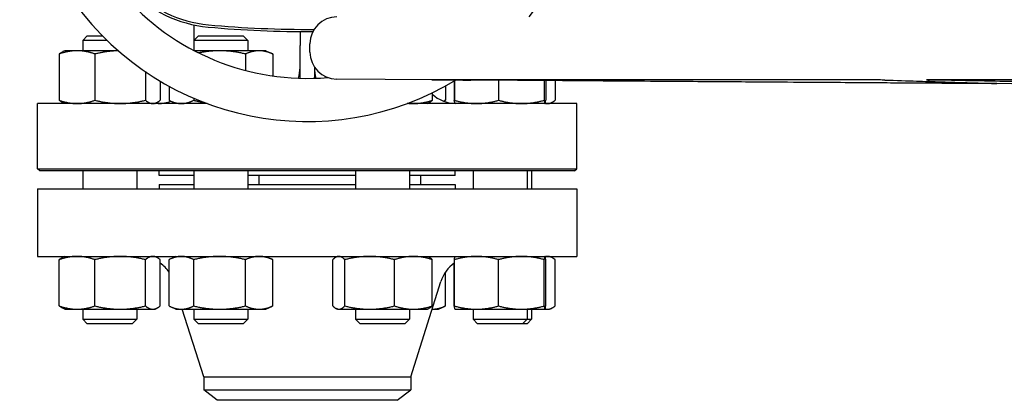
# Model space of a CAD drawing. Header units: inches. Extents: x 5 to 1128, y -85 to 748.
# Tile 487 of 656: x 596 to 609, y 374 to 379. Entities that reach past the tile are written whole.
import ezdxf

# ---------------------------------------------------------------- set-up
doc = ezdxf.new("R2010")
doc.units = ezdxf.units.IN
doc.header["$LTSCALE"] = 32
doc.header["$MEASUREMENT"] = 0
doc.layers.add('Visible (ANSI)', color=7, linetype='Continuous', lineweight=30)

msp = doc.modelspace()

# ---------------------------------------------------------------- linework, layer by layer
at = {"layer": 'Visible (ANSI)'}
for p, q in [((598.14333, 378.90498), (598.14333, 379.11907)), ((596.65883, 378.96617), (596.59633, 378.90367)), ((596.65883, 378.96617), (596.8714, 378.96617)), ((598.20452, 378.96617), (598.14202, 378.90367)), ((598.20452, 378.96617), (598.82952, 378.96617)), ((598.82952, 378.96617), (598.89202, 378.90367)), ((599.61813, 379.0265), (599.61813, 378.83117)), ((596.93448, 378.90367), (596.59633, 378.90367)), ((596.59633, 378.90367), (596.59633, 378.76017)), ((598.89202, 378.90367), (598.14202, 378.90367)), ((598.14202, 378.90367), (598.14202, 378.76355)), ((598.89202, 378.90367), (598.89202, 378.76017)), ((599.61813, 378.37764), (599.61813, 378.83117)), ((599.75713, 378.73987), (599.75713, 378.85787)), ((596.26925, 378.71508), (596.26925, 378.07126)), ((596.34633, 378.76017), (596.3191, 378.74747)), ((596.51712, 378.76017), (596.34633, 378.76017)), ((597.09064, 378.76017), (596.51712, 378.76017)), ((596.76499, 378.71508), (596.76499, 378.07126)), ((598.49942, 378.76017), (598.1485, 378.76017)), ((599.04927, 378.76017), (598.49942, 378.76017)), ((598.86012, 378.71508), (598.86012, 378.48621)), ((599.14202, 378.76017), (599.04927, 378.76017)), ((599.14202, 378.76017), (599.22744, 378.72034)), ((599.23842, 378.71508), (599.23842, 378.41018)), ((599.81813, 378.53516), (599.81813, 378.37764)), ((597.46707, 378.4697), (597.46707, 378.07126)), ((597.67341, 378.33828), (597.67341, 378.07126)), ((597.79562, 378.26847), (597.79562, 378.07126)), ((609.52063, 378.29886), (600.12846, 378.36588)), ((607.06967, 378.35673), (601.45119, 378.35673)), ((601.64065, 378.26847), (601.64065, 378.07126)), ((601.76286, 378.33828), (601.76286, 378.07126)), ((601.76667, 378.34055), (601.76667, 378.07126)), ((602.38127, 378.3498), (602.38127, 378.07126)), ((603.01618, 378.34527), (603.01618, 378.07126)), ((603.0365, 378.34513), (603.0365, 378.07126)), ((603.16702, 378.3442), (603.16702, 378.07126)), ((617.81657, 378.35673), (608.72568, 378.35673)), ((598.13872, 378.10119), (598.13872, 378.07126)), ((601.45787, 378.17432), (601.45787, 378.07126)), ((598.32619, 378.02617), (595.96813, 378.02617)), ((595.96813, 377.11992), (595.96813, 378.02617)), ((596.34633, 378.02617), (596.3191, 378.03887)), ((597.59633, 378.02617), (597.62355, 378.03887)), ((597.89202, 378.02617), (597.8066, 378.066)), ((603.46813, 378.02617), (601.11007, 378.02617)), ((601.3913, 378.02617), (601.40876, 378.03431)), ((601.61469, 378.05902), (601.62967, 378.066)), ((601.77659, 378.02617), (601.77634, 378.02629)), ((603.02659, 378.02617), (603.02683, 378.02629)), ((603.08994, 378.02617), (603.11716, 378.03887)), ((603.46813, 377.11992), (603.46813, 378.02617)), ((595.96813, 377.11992), (603.46813, 377.11992)), ((595.99938, 377.08867), (595.96813, 377.11992)), ((603.43688, 377.08867), (595.99938, 377.08867)), ((596.59633, 377.08867), (596.59633, 376.84117)), ((597.34633, 377.08867), (597.34633, 376.84117)), ((597.65813, 377.02617), (597.65813, 377.08867)), ((598.14202, 377.02617), (597.65813, 377.02617)), ((598.14202, 377.08867), (598.14202, 376.84117)), ((598.89202, 377.08867), (598.89202, 376.84117)), ((600.3913, 377.02617), (598.89202, 377.02617)), ((599.04496, 377.02617), (599.04496, 376.90117)), ((600.3913, 377.08867), (600.3913, 376.84117)), ((601.1413, 377.08867), (601.1413, 376.84117)), ((601.77813, 377.02617), (601.1413, 377.02617)), ((601.29425, 377.02617), (601.29425, 376.90117)), ((601.77813, 377.02617), (601.77813, 377.08867)), ((602.02659, 377.08867), (602.02659, 376.84117)), ((602.77659, 377.08867), (602.77659, 376.84117)), ((602.83994, 377.08867), (602.83994, 376.84117)), ((603.43688, 377.08867), (603.46813, 377.11992)), ((597.65813, 376.90117), (598.14202, 376.90117)), ((597.65813, 376.90117), (597.65813, 376.84117)), ((598.89202, 376.90117), (600.3913, 376.90117)), ((601.1413, 376.90117), (601.77813, 376.90117)), ((601.77813, 376.90117), (601.77813, 376.84117)), ((595.96813, 376.84117), (603.46813, 376.84117)), ((595.96813, 376.84117), (595.96813, 375.90117)), ((603.46813, 376.84117), (603.46813, 375.90117)), ((595.96813, 375.90117), (603.46813, 375.90117)), ((596.26925, 375.21226), (596.26925, 375.85608)), ((596.34633, 375.90117), (596.3191, 375.88847)), ((596.76499, 375.21226), (596.76499, 375.85608)), ((597.46707, 375.21226), (597.46707, 375.85608)), ((597.59633, 375.90117), (597.62355, 375.88847)), ((597.67341, 375.21226), (597.67341, 375.85608)), ((597.79562, 375.21226), (597.79562, 375.85608)), ((597.89202, 375.90117), (597.8066, 375.86134)), ((598.13872, 375.21226), (598.13872, 375.85608)), ((598.86012, 375.21226), (598.86012, 375.85608)), ((599.14202, 375.90117), (599.22744, 375.86134)), ((599.23842, 375.21226), (599.23842, 375.85608)), ((600.07474, 375.21226), (600.07474, 375.85608)), ((600.1413, 375.90117), (600.12385, 375.89303)), ((600.24183, 375.21226), (600.24183, 375.85608)), ((600.93339, 375.21226), (600.93339, 375.85608)), ((601.3913, 375.90117), (601.40876, 375.89303)), ((601.45787, 375.21226), (601.45787, 375.85608)), ((601.76286, 375.21226), (601.76286, 375.80749)), ((601.76667, 375.21226), (601.76667, 375.85608)), ((601.77659, 375.90117), (601.77634, 375.90105)), ((602.38127, 375.21226), (602.38127, 375.85608)), ((603.01618, 375.21226), (603.01618, 375.85608)), ((603.02659, 375.90117), (603.02683, 375.90105)), ((603.0365, 375.21226), (603.0365, 375.85608)), ((603.08994, 375.90117), (603.11716, 375.88847)), ((603.16702, 375.21226), (603.16702, 375.85608)), ((601.64065, 375.21226), (601.64065, 375.68213)), ((601.15813, 374.22784), (601.57758, 375.55214)), ((596.34633, 375.16717), (596.3191, 375.17987)), ((596.34633, 375.16717), (596.51712, 375.16717)), ((596.51712, 375.16717), (597.11603, 375.16717)), ((596.59633, 375.16717), (596.59633, 375.02867)), ((597.11603, 375.16717), (597.57024, 375.16717)), ((597.34633, 375.16717), (597.34633, 375.02867)), ((597.57024, 375.16717), (597.59633, 375.16717)), ((597.59633, 375.16717), (597.62355, 375.17987)), ((597.89202, 375.16717), (597.8066, 375.207)), ((597.89202, 375.16717), (597.96717, 375.16717)), ((597.96717, 375.16717), (598.49942, 375.16717)), ((598.27813, 374.22784), (597.98061, 375.16717)), ((598.14202, 375.16717), (598.14202, 375.02867)), ((598.49942, 375.16717), (599.04927, 375.16717)), ((598.89202, 375.16717), (598.89202, 375.02867)), ((599.04927, 375.16717), (599.14202, 375.16717)), ((599.14202, 375.16717), (599.22744, 375.207)), ((600.1413, 375.16717), (600.12385, 375.17531)), ((600.1413, 375.16717), (600.15829, 375.16717)), ((600.15829, 375.16717), (600.58761, 375.16717)), ((600.3913, 375.16717), (600.3913, 375.02867)), ((600.58761, 375.16717), (601.19563, 375.16717)), ((601.1413, 375.16717), (601.1413, 375.02867)), ((601.19563, 375.16717), (601.3913, 375.16717)), ((601.3913, 375.16717), (601.40876, 375.17531)), ((601.45565, 375.16717), (601.54425, 375.16717)), ((601.54425, 375.16717), (601.62967, 375.207)), ((601.77659, 375.16717), (601.77634, 375.16729)), ((601.77659, 375.16717), (602.07397, 375.16717)), ((602.02659, 375.16717), (602.02659, 375.02867)), ((602.07397, 375.16717), (602.69872, 375.16717)), ((602.69872, 375.16717), (603.02634, 375.16717)), ((602.77659, 375.16717), (602.77659, 375.02867)), ((602.83994, 375.16717), (602.83994, 375.02867)), ((603.02634, 375.16717), (603.02659, 375.16717)), ((603.02659, 375.16717), (603.02683, 375.16729)), ((603.02659, 375.16717), (603.06385, 375.16717)), ((603.06385, 375.16717), (603.08994, 375.16717)), ((603.08994, 375.16717), (603.11716, 375.17987)), ((596.59633, 375.02867), (597.34633, 375.02867)), ((596.65883, 374.96617), (596.59633, 375.02867)), ((597.28383, 374.96617), (596.65883, 374.96617)), ((597.28383, 374.96617), (597.34633, 375.02867)), ((598.14202, 375.02867), (598.89202, 375.02867)), ((598.20452, 374.96617), (598.14202, 375.02867)), ((598.82952, 374.96617), (598.20452, 374.96617)), ((598.82952, 374.96617), (598.89202, 375.02867)), ((600.3913, 375.02867), (601.1413, 375.02867)), ((600.4538, 374.96617), (600.3913, 375.02867)), ((601.0788, 374.96617), (600.4538, 374.96617)), ((601.0788, 374.96617), (601.1413, 375.02867)), ((602.02659, 375.02867), (602.77659, 375.02867)), ((602.08909, 374.96617), (602.02659, 375.02867)), ((602.71409, 374.96617), (602.08909, 374.96617)), ((602.71409, 374.96617), (602.77659, 375.02867)), ((602.77744, 374.96617), (602.71409, 374.96617)), ((602.77659, 375.02867), (602.83994, 375.02867)), ((602.77744, 374.96617), (602.83994, 375.02867)), ((598.27813, 374.22784), (601.15813, 374.22784)), ((598.27813, 374.22784), (598.27813, 374.04504)), ((601.15813, 374.22784), (601.15813, 374.04504)), ((598.27813, 374.04504), (601.15813, 374.04504)), ((598.46563, 373.90117), (598.27813, 374.04504)), ((600.97063, 373.90117), (601.15813, 374.04504)), ((600.97063, 373.90117), (598.46563, 373.90117))]:
    msp.add_line(p, q, dxfattribs=at)
for centre, radius, start, end in [((599.71813, 381.77617), 4, 320.500258, 301.181133), ((598.49929, 380.81439), 1.73228, 223.442646, 264.744707), ((598.49929, 380.81439), 1.70103, 223.674999, 264.744707), ((599.71813, 381.77617), 3.4, 220.64927, 274.820505), ((600.13113, 378.85787), 0.374, 90, 180), ((599.71813, 394.06554), 15.03937, 264.744704, 270.301395), ((599.71813, 394.06554), 15.00812, 264.744704, 270.36986), ((600.13113, 378.73987), 0.374, 180, 269.591168), ((601.79294, 378.52617), 0.5, 227.922109, 268.065273), ((597.64333, 378.52617), 0.5, 270, 290.884439), ((597.38202, 375.40117), 0.5, 34.18844, 54.353884), ((602.05425, 375.40117), 0.5, 125.10975, 162.425284)]:
    msp.add_arc(centre, radius, start, end, dxfattribs=at)
for points, weights in [([(596.51712, 378.76017), (596.40208, 378.76017), (596.26925, 378.71508)], [1, 1.0379548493, 1]), ([(596.26925, 378.71508), (596.29544, 378.73644), (596.3191, 378.74747)], [1, 1.01762479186, 1.01888101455]), ([(596.76499, 378.71508), (596.63216, 378.76017), (596.51712, 378.76017)], [1, 1.0379548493, 1]), ([(597.09092, 378.75992), (596.93959, 378.75693), (596.76499, 378.71508)], [1.00522875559, 1.03513026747, 1]), ([(598.49942, 378.76017), (598.36083, 378.76017), (598.20789, 378.73)], [1, 1.03121946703, 1.01108027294]), ([(598.86012, 378.71508), (598.66682, 378.76017), (598.49942, 378.76017)], [1, 1.0379548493, 1]), ([(599.04927, 378.76017), (598.96149, 378.76017), (598.86012, 378.71508)], [1, 1.0379548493, 1]), ([(599.23842, 378.71508), (599.13705, 378.76017), (599.04927, 378.76017)], [1, 1.0379548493, 1]), ([(599.22744, 378.72034), (599.23289, 378.7178), (599.23842, 378.71508)], [1.0041550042, 1.00220568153, 1]), ([(608.82649, 378.30529), (607.47816, 378.31363), (601.99261, 378.35262)], [3.22913550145, 2.37560125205, 1.06245079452]), ([(607.75488, 378.35262), (608.99358, 378.31363), (609.29804, 378.30529)], [1.05826131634, 2.36623373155, 3.21640230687]), ([(611.0555, 378.30529), (610.52665, 378.31363), (608.37508, 378.35262)], [3.21640230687, 2.36623373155, 1.05826131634]), ([(596.26925, 378.07126), (596.40208, 378.02617), (596.51712, 378.02617)], [1, 1.0379548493, 1]), ([(596.3191, 378.03887), (596.29544, 378.0499), (596.26925, 378.07126)], [1.01888101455, 1.01762479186, 1]), ([(596.51712, 378.02617), (596.63216, 378.02617), (596.76499, 378.07126)], [1, 1.0379548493, 1]), ([(596.76499, 378.07126), (596.95311, 378.02617), (597.11603, 378.02617)], [1, 1.0379548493, 1]), ([(597.11603, 378.02617), (597.27895, 378.02617), (597.46707, 378.07126)], [1, 1.0379548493, 1]), ([(597.46707, 378.07126), (597.52236, 378.02617), (597.57024, 378.02617)], [1, 1.0379548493, 1]), ([(597.57024, 378.02617), (597.61812, 378.02617), (597.67341, 378.07126)], [1, 1.0379548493, 1]), ([(597.79562, 378.07126), (597.88755, 378.02617), (597.96717, 378.02617)], [1, 1.0379548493, 1]), ([(597.96717, 378.02617), (598.04679, 378.02617), (598.13872, 378.07126)], [1, 1.0379548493, 1]), ([(598.13872, 378.07126), (598.21243, 378.05406), (598.28008, 378.04361)], [1, 1.01414068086, 1.01774469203]), ([(601.12065, 378.03011), (601.15839, 378.02617), (601.19563, 378.02617)], [1.0158829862, 1.0113142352, 1]), ([(601.19563, 378.02617), (601.31733, 378.02617), (601.45787, 378.07126)], [1, 1.0379548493, 1]), ([(601.45787, 378.07126), (601.43189, 378.04509), (601.40876, 378.03431)], [1, 1.02167875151, 1.01859290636]), ([(601.61302, 378.05966), (601.62659, 378.065), (601.64065, 378.07126)], [1.00882601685, 1.00509767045, 1]), ([(601.64065, 378.07126), (601.63512, 378.06854), (601.62967, 378.066)], [1, 1.00220568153, 1.0041550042]), ([(601.76709, 378.06786), (601.76499, 378.06952), (601.76286, 378.07126)], [1.00271336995, 1.00140899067, 1]), ([(601.76286, 378.07126), (601.76485, 378.07058), (601.76684, 378.06991)], [1, 1.00054914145, 1.00108239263]), ([(601.77634, 378.02629), (601.77185, 378.02838), (601.76667, 378.07126)], [1.00365503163, 1.0360296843, 1]), ([(601.76667, 378.07126), (601.93135, 378.02617), (602.07397, 378.02617)], [1, 1.0379548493, 1]), ([(602.07397, 378.02617), (602.21659, 378.02617), (602.38127, 378.07126)], [1, 1.0379548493, 1]), ([(602.38127, 378.07126), (602.55139, 378.02617), (602.69872, 378.02617)], [1, 1.0379548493, 1]), ([(602.69872, 378.02617), (602.84606, 378.02617), (603.01618, 378.07126)], [1, 1.0379548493, 1]), ([(603.01618, 378.07126), (603.02162, 378.02617), (603.02634, 378.02617)], [1, 1.0379548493, 1]), ([(603.02634, 378.02617), (603.03105, 378.02617), (603.0365, 378.07126)], [1, 1.0379548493, 1]), ([(603.0297, 378.03144), (603.04693, 378.02617), (603.06385, 378.02617)], [1.01715177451, 1.01309132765, 1]), ([(603.06385, 378.02617), (603.11173, 378.02617), (603.16702, 378.07126)], [1, 1.0379548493, 1]), ([(596.51712, 375.90117), (596.40208, 375.90117), (596.26925, 375.85608)], [1, 1.0379548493, 1]), ([(596.26925, 375.85608), (596.29544, 375.87744), (596.3191, 375.88847)], [1, 1.01762479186, 1.01888101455]), ([(596.76499, 375.85608), (596.63216, 375.90117), (596.51712, 375.90117)], [1, 1.0379548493, 1]), ([(597.11603, 375.90117), (596.95311, 375.90117), (596.76499, 375.85608)], [1, 1.0379548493, 1]), ([(597.46707, 375.85608), (597.27895, 375.90117), (597.11603, 375.90117)], [1, 1.0379548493, 1]), ([(597.57024, 375.90117), (597.52236, 375.90117), (597.46707, 375.85608)], [1, 1.0379548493, 1]), ([(597.67341, 375.85608), (597.61812, 375.90117), (597.57024, 375.90117)], [1, 1.0379548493, 1]), ([(597.96717, 375.90117), (597.88755, 375.90117), (597.79562, 375.85608)], [1, 1.0379548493, 1]), ([(598.13872, 375.85608), (598.04679, 375.90117), (597.96717, 375.90117)], [1, 1.0379548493, 1]), ([(598.49942, 375.90117), (598.33202, 375.90117), (598.13872, 375.85608)], [1, 1.0379548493, 1]), ([(598.86012, 375.85608), (598.66682, 375.90117), (598.49942, 375.90117)], [1, 1.0379548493, 1]), ([(599.04927, 375.90117), (598.96149, 375.90117), (598.86012, 375.85608)], [1, 1.0379548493, 1]), ([(599.23842, 375.85608), (599.13705, 375.90117), (599.04927, 375.90117)], [1, 1.0379548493, 1]), ([(599.22744, 375.86134), (599.23289, 375.8588), (599.23842, 375.85608)], [1.0041550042, 1.00220568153, 1]), ([(600.15829, 375.90117), (600.11951, 375.90117), (600.07474, 375.85608)], [1, 1.0379548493, 1]), ([(600.24183, 375.85608), (600.19706, 375.90117), (600.15829, 375.90117)], [1, 1.0379548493, 1]), ([(600.58761, 375.90117), (600.42713, 375.90117), (600.24183, 375.85608)], [1, 1.0379548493, 1]), ([(600.93339, 375.85608), (600.74809, 375.90117), (600.58761, 375.90117)], [1, 1.0379548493, 1]), ([(601.19563, 375.90117), (601.07392, 375.90117), (600.93339, 375.85608)], [1, 1.0379548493, 1]), ([(601.45787, 375.85608), (601.31733, 375.90117), (601.19563, 375.90117)], [1, 1.0379548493, 1]), ([(601.40876, 375.89303), (601.43189, 375.88225), (601.45787, 375.85608)], [1.01859290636, 1.02167875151, 1]), ([(602.07397, 375.90117), (601.93135, 375.90117), (601.76667, 375.85608)], [1, 1.0379548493, 1]), ([(601.76667, 375.85608), (601.77185, 375.89896), (601.77634, 375.90105)], [1, 1.0360296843, 1.00365503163]), ([(602.38127, 375.85608), (602.21659, 375.90117), (602.07397, 375.90117)], [1, 1.0379548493, 1]), ([(602.69872, 375.90117), (602.55139, 375.90117), (602.38127, 375.85608)], [1, 1.0379548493, 1]), ([(603.01618, 375.85608), (602.84606, 375.90117), (602.69872, 375.90117)], [1, 1.0379548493, 1]), ([(603.02634, 375.90117), (603.02162, 375.90117), (603.01618, 375.85608)], [1, 1.0379548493, 1]), ([(603.0365, 375.85608), (603.03105, 375.90117), (603.02634, 375.90117)], [1, 1.0379548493, 1]), ([(603.06385, 375.90117), (603.04693, 375.90117), (603.0297, 375.8959)], [1, 1.01309132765, 1.01715177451]), ([(603.16702, 375.85608), (603.11173, 375.90117), (603.06385, 375.90117)], [1, 1.0379548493, 1]), ([(596.3191, 375.17987), (596.29544, 375.1909), (596.26925, 375.21226)], [1.01888101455, 1.01762479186, 1]), ([(596.26925, 375.21226), (596.40208, 375.16717), (596.51712, 375.16717)], [1, 1.0379548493, 1]), ([(596.51712, 375.16717), (596.63216, 375.16717), (596.76499, 375.21226)], [1, 1.0379548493, 1]), ([(596.76499, 375.21226), (596.95311, 375.16717), (597.11603, 375.16717)], [1, 1.0379548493, 1]), ([(597.11603, 375.16717), (597.27895, 375.16717), (597.46707, 375.21226)], [1, 1.0379548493, 1]), ([(597.46707, 375.21226), (597.52236, 375.16717), (597.57024, 375.16717)], [1, 1.0379548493, 1]), ([(597.57024, 375.16717), (597.61812, 375.16717), (597.67341, 375.21226)], [1, 1.0379548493, 1]), ([(597.79562, 375.21226), (597.88755, 375.16717), (597.96717, 375.16717)], [1, 1.0379548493, 1]), ([(597.96717, 375.16717), (598.04679, 375.16717), (598.13872, 375.21226)], [1, 1.0379548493, 1]), ([(598.13872, 375.21226), (598.33202, 375.16717), (598.49942, 375.16717)], [1, 1.0379548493, 1]), ([(598.49942, 375.16717), (598.66682, 375.16717), (598.86012, 375.21226)], [1, 1.0379548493, 1]), ([(598.86012, 375.21226), (598.96149, 375.16717), (599.04927, 375.16717)], [1, 1.0379548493, 1]), ([(599.04927, 375.16717), (599.13705, 375.16717), (599.23842, 375.21226)], [1, 1.0379548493, 1]), ([(599.23842, 375.21226), (599.23289, 375.20954), (599.22744, 375.207)], [1, 1.00220568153, 1.0041550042]), ([(600.07474, 375.21226), (600.11951, 375.16717), (600.15829, 375.16717)], [1, 1.0379548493, 1]), ([(600.15829, 375.16717), (600.19706, 375.16717), (600.24183, 375.21226)], [1, 1.0379548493, 1]), ([(600.24183, 375.21226), (600.42713, 375.16717), (600.58761, 375.16717)], [1, 1.0379548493, 1]), ([(600.58761, 375.16717), (600.74809, 375.16717), (600.93339, 375.21226)], [1, 1.0379548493, 1]), ([(600.93339, 375.21226), (601.07392, 375.16717), (601.19563, 375.16717)], [1, 1.0379548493, 1]), ([(601.19563, 375.16717), (601.31733, 375.16717), (601.45787, 375.21226)], [1, 1.0379548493, 1]), ([(601.45787, 375.21226), (601.43189, 375.18609), (601.40876, 375.17531)], [1, 1.02167875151, 1.01859290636]), ([(601.45566, 375.16719), (601.54152, 375.16816), (601.64065, 375.21226)], [1.00169339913, 1.03708836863, 1]), ([(601.64065, 375.21226), (601.63512, 375.20954), (601.62967, 375.207)], [1, 1.00220568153, 1.0041550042]), ([(601.76286, 375.21226), (601.76485, 375.21158), (601.76684, 375.21091)], [1, 1.00054914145, 1.00108239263]), ([(601.76709, 375.20886), (601.76499, 375.21052), (601.76286, 375.21226)], [1.00271336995, 1.00140899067, 1]), ([(601.76667, 375.21226), (601.93135, 375.16717), (602.07397, 375.16717)], [1, 1.0379548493, 1]), ([(601.77634, 375.16729), (601.77185, 375.16938), (601.76667, 375.21226)], [1.00365503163, 1.0360296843, 1]), ([(602.07397, 375.16717), (602.21659, 375.16717), (602.38127, 375.21226)], [1, 1.0379548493, 1]), ([(602.38127, 375.21226), (602.55139, 375.16717), (602.69872, 375.16717)], [1, 1.0379548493, 1]), ([(602.69872, 375.16717), (602.84606, 375.16717), (603.01618, 375.21226)], [1, 1.0379548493, 1]), ([(603.01618, 375.21226), (603.02162, 375.16717), (603.02634, 375.16717)], [1, 1.0379548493, 1]), ([(603.02634, 375.16717), (603.03105, 375.16717), (603.0365, 375.21226)], [1, 1.0379548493, 1]), ([(603.0297, 375.17244), (603.04693, 375.16717), (603.06385, 375.16717)], [1.01715177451, 1.01309132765, 1]), ([(603.06385, 375.16717), (603.11173, 375.16717), (603.16702, 375.21226)], [1, 1.0379548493, 1])]:
    msp.add_rational_spline(points, weights, degree=2, dxfattribs=at)
for points in [[(599.59572, 378.37839), (599.61073, 378.42723), (599.61813, 378.47793), (599.61813, 378.52617)], [(599.81813, 378.52617), (599.81813, 378.47793), (599.82554, 378.42723), (599.84054, 378.37839)]]:
    msp.add_open_spline(points, degree=3, dxfattribs=at)
for points, knots in [([(601.45119, 378.35673), (601.44514, 378.35673), (601.45214, 378.35664), (601.49473, 378.35627), (601.53032, 378.35599), (601.61629, 378.35534), (601.67217, 378.35493), (601.79683, 378.35402), (601.86561, 378.35353), (601.93071, 378.35306), (601.95093, 378.35292), (601.97168, 378.35277), (601.99261, 378.35262)], [-1.98568979, -1.98568979, -1.98568979, -1.98568979, -1.489271, -1.489271, -0.99285222, -0.99285222, -0.49642611, -0.49642611, 0, 0, 0, 0.15423018, 0.15423018, 0.15423018, 0.15423018]), ([(607.75488, 378.35262), (607.75009, 378.35277), (607.7442, 378.35292), (607.73724, 378.35306), (607.71486, 378.35353), (607.67836, 378.35402), (607.58352, 378.35493), (607.52519, 378.35534), (607.4055, 378.35599), (607.3365, 378.35627), (607.19849, 378.35664), (607.12949, 378.35673), (607.06967, 378.35673)], [-0.15423018, -0.15423018, -0.15423018, -0.15423018, 0, 0, 0, 0.49642611, 0.49642611, 0.99285222, 0.99285222, 1.489271, 1.489271, 1.98568979, 1.98568979, 1.98568979, 1.98568979]), ([(608.72568, 378.35673), (608.66212, 378.35673), (608.59745, 378.35664), (608.48577, 378.35627), (608.43876, 378.35599), (608.3722, 378.35534), (608.34841, 378.35493), (608.33061, 378.35402), (608.33662, 378.35353), (608.36001, 378.35292), (608.36694, 378.35277), (608.37508, 378.35262)], [1.98568979, 1.98568979, 1.98568979, 1.98568979, 2.48210857, 2.48210857, 2.97852735, 2.97852735, 3.47495346, 3.47495346, 3.97137957, 3.97137957, 4.12560975, 4.12560975, 4.12560975, 4.12560975]), ([(609.29804, 378.30529), (609.30531, 378.3051), (609.30955, 378.30491), (609.31382, 378.30445), (609.30702, 378.30418), (609.272, 378.30381), (609.24378, 378.30372), (609.17654, 378.30372), (609.13245, 378.30381), (609.03156, 378.30418), (608.97477, 378.30445), (608.89009, 378.30491), (608.85868, 378.3051), (608.82649, 378.30529)], [0.63873151, 0.63873151, 0.63873151, 0.63873151, 0.87159914, 0.87159914, 1.30738491, 1.30738491, 1.74317067, 1.74317067, 2.17895643, 2.17895643, 2.61474219, 2.61474219, 2.84760983, 2.84760983, 2.84760983, 2.84760983])]:
    msp.add_open_spline(points, degree=3, knots=knots, dxfattribs=at)

doc.saveas('drawing.dxf')
